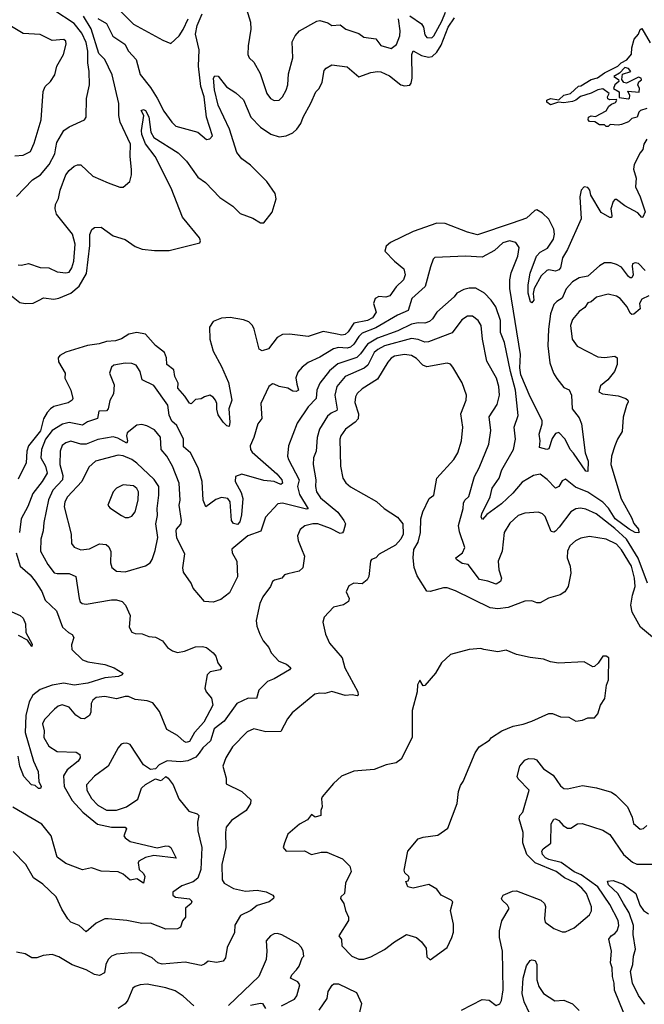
# Model space of a CAD drawing. Extents: x 1690054 to 1842981, y 782881 to 914114.
# Tile 258 of 656: x 1718574 to 1722259, y 879301 to 885110. Entities that reach past the tile are written whole.
import ezdxf

# ---------------------------------------------------------------- set-up
doc = ezdxf.new("R2010")
doc.units = 0

msp = doc.modelspace()

# ---------------------------------------------------------------- linework, layer by layer
at = {"layer": '0CON10XD'}
for points in [[(1718555, 884066), (1718649.4, 884165), (1718696.7, 884195), (1718748.2, 884255), (1718781.3, 884318.7), (1718786.4, 884353.6), (1718792.9, 884385), (1718834.2, 884455.8), (1718865, 884477.3), (1718955, 884520), (1718965.6, 884534.4), (1718967.5, 884645), (1718986.4, 884725), (1718984, 884805), (1718975.3, 884855.3), (1718976, 884925), (1718965.5, 884975), (1718941.2, 885031.2), (1718895, 885088.3), (1718775.5, 885165.5)], [(1719035, 885117.1), (1719085, 885088.5), (1719123.2, 885013.2), (1719194.6, 884965), (1719215.9, 884925), (1719260.6, 884875), (1719285, 884785.8), (1719345, 884709.5), (1719385, 884646.4), (1719425, 884570.8), (1719470.6, 884505), (1719495, 884482.2), (1719625, 884446), (1719675, 884403.3), (1719695, 884406.2), (1719711.2, 884425), (1719675.8, 884535.8), (1719662.1, 884655), (1719642, 884715), (1719629, 884835), (1719632.1, 884932.1), (1719611.8, 885025), (1719620.3, 885075), (1719650, 885145)], [(1719164.5, 885165), (1719245, 885084.2), (1719418.8, 884988.8), (1719465, 884970), (1719514.6, 885015.4), (1719538.5, 885051.5), (1719567.8, 885115)], [(1719912.5, 885172.5), (1719936.2, 885095), (1719937.2, 885055), (1719921.5, 884955), (1719920, 884905), (1719928, 884885), (1719955, 884858.8), (1719992.2, 884792.2), (1720032.7, 884675), (1720054.2, 884645), (1720075, 884632.9), (1720105, 884635.8), (1720125, 884655.8), (1720145, 884693.8), (1720156.1, 884725), (1720159.5, 884790.5), (1720184.6, 884885), (1720181.1, 884978.9), (1720200, 885015), (1720224.6, 885045), (1720327.7, 885102.3), (1720345, 885105.3), (1720391.7, 885091.7), (1720415, 885076.2), (1720465, 885080), (1720498.9, 885055), (1720575, 885029.2), (1720605, 885006.7), (1720675, 884996.4), (1720705, 884958.2), (1720765, 884939.6), (1720796.6, 884963.4), (1720817.2, 885015), (1720818.8, 885045), (1720808.4, 885115)], [(1720875, 885132.1), (1720945.2, 885085.2), (1720957.1, 885065), (1720965, 885021.2), (1720975, 885005.6), (1721005, 885002.3), (1721017.8, 885015), (1721065, 885101.5), (1721086.1, 885155)], [(1718515, 883488.8), (1718575, 883441.1), (1718605, 883435.3), (1718653.1, 883436.9), (1718688.5, 883455), (1718715, 883468.9), (1718775, 883461.6), (1718805, 883467.4), (1718875, 883495.8), (1718925, 883537.7), (1718968.1, 883611.9), (1718987.3, 883777.3), (1718987.9, 883842.1), (1718998.3, 883871.7), (1719015, 883884.2), (1719055, 883886), (1719125, 883834.4), (1719195, 883812.7), (1719255, 883772.5), (1719296.8, 883756.8), (1719368.2, 883748.2), (1719455, 883749.1), (1719635.9, 883794.1), (1719641.2, 883805), (1719635, 883823.3), (1719534.7, 883945), (1719466.9, 884116.9), (1719373.4, 884303.4), (1719315, 884378.1), (1719295, 884432), (1719292.8, 884457.2), (1719306.2, 884545), (1719291.2, 884575), (1719305, 884579.2), (1719315.6, 884575), (1719335, 884536.7), (1719346.8, 884446.8), (1719365.7, 884415.7), (1719508.5, 884325), (1719558.5, 884275), (1719625, 884180.9), (1719669.1, 884149.1), (1719755, 884061.2), (1719830.4, 884010.4), (1719875, 883965.6), (1719948.6, 883938.6), (1719995, 883910.8), (1720015, 883912), (1720062.5, 883975), (1720087.8, 884052.2), (1720080.6, 884085), (1720031.8, 884155), (1719935, 884251.4), (1719885, 884288.2), (1719855, 884326.5), (1719811.5, 884465), (1719745, 884605.8), (1719723.2, 884696.8), (1719717.5, 884765), (1719725, 884778.8), (1719745, 884776), (1719794.7, 884714.7), (1719848.8, 884678.8), (1719895, 884638.1), (1719937.7, 884535), (1719995, 884475.5), (1720055, 884435.6), (1720105, 884418.9), (1720145.4, 884424.6), (1720185, 884442.9), (1720208.6, 884465), (1720233.3, 884496.7), (1720246.4, 884535), (1720292.1, 884617.9), (1720320.6, 884685), (1720340, 884705), (1720358.6, 884741.4), (1720370.3, 884809.7), (1720382.5, 884825), (1720415, 884843.8), (1720505, 884832), (1720575, 884772), (1720645, 884798.1), (1720685, 884804.4), (1720705, 884801.5), (1720755, 884779.4), (1720823.3, 884725), (1720845, 884719.2), (1720875, 884723.3), (1720884.1, 884735.9), (1720888.9, 884765), (1720886.9, 884905), (1720895, 884925.5), (1720945, 884898.1), (1720985, 884889.2), (1721007.6, 884892.4), (1721035, 884919.2), (1721060.8, 884959.2), (1721101.6, 885065), (1721139.1, 885120.9)], [(1718565, 883663.8), (1718585, 883660.9), (1718625, 883671.2), (1718695, 883647.8), (1718745, 883645.6), (1718795, 883623.1), (1718845, 883615.6), (1718865, 883620.5), (1718881.3, 883645), (1718892.5, 883685), (1718901.1, 883785), (1718884.6, 883845), (1718791.7, 883961.7), (1718783.5, 883993.5), (1718785, 884018.8), (1718802.9, 884055), (1718812, 884105), (1718845, 884194.4), (1718865, 884221.1), (1718895, 884245.6), (1718915, 884254.4), (1718935, 884252.9), (1719005, 884187.1), (1719095, 884146.5), (1719165, 884122.5), (1719185, 884121.4), (1719224.3, 884155.7), (1719233.3, 884195), (1719232.9, 884225), (1719224.6, 884305), (1719226.6, 884375), (1719166.4, 884505), (1719157.9, 884545), (1719157.9, 884615), (1719119.4, 884785), (1719075.2, 884875), (1719040.1, 884910.1), (1718995.5, 885055.5), (1718950, 885130)], [(1718545, 884307.7), (1718595, 884310), (1718637.3, 884332.7), (1718658.8, 884381.2), (1718700.2, 884519.8), (1718712.8, 884687.2), (1718724.6, 884715.4), (1718756, 884745), (1718780.8, 884785), (1718792.5, 884835), (1718831.4, 884905), (1718848, 884965), (1718845, 884982.5), (1718834.1, 884994.1), (1718765, 884987.5), (1718695, 885022.5), (1718595, 885028.9), (1718525, 885070.4)], [(1722275, 884586), (1722236.2, 884573.8), (1722226.2, 884563.8), (1722216.2, 884535), (1722185, 884526.7), (1722165, 884507.5), (1722125, 884492.5), (1722105, 884487.5), (1722058.3, 884491.7), (1722045, 884480), (1722035, 884480), (1722025, 884490), (1721995, 884490), (1721967, 884507), (1721935, 884510), (1721928.3, 884518.3), (1721930, 884535), (1721945, 884542.5), (1721971.7, 884538.3), (1722035, 884572.5), (1722050.7, 884599.3), (1722065, 884612.5), (1722089.3, 884620.7), (1722097.5, 884635), (1722095, 884640), (1722055, 884637.5), (1722043.6, 884643.6), (1722042.5, 884655), (1722052.5, 884675), (1722015, 884702), (1721985, 884696.9), (1721945, 884675.6), (1721883.2, 884656.8), (1721855.5, 884634.5), (1721835, 884627.5), (1721785, 884620), (1721753.3, 884623.3), (1721705, 884608), (1721684.4, 884624.4), (1721684, 884635), (1721705, 884645.8), (1721755, 884636.7), (1721785, 884664), (1721823.3, 884675), (1721871.7, 884718.3), (1721885, 884720), (1721945, 884756.7), (1721983.6, 884766.4), (1722025, 884796), (1722103.6, 884836.4), (1722122.5, 884855), (1722156, 884874), (1722183.9, 884906.1), (1722185.7, 884945), (1722198.5, 884995), (1722224.3, 885025), (1722235, 885052.5), (1722245, 885057.5), (1722294.3, 884974.3)], [(1722165, 884642.5), (1722172.5, 884647.5), (1722173, 884663), (1722161.7, 884688.3), (1722228.3, 884681.7), (1722230, 884705), (1722220, 884725), (1722227, 884743), (1722242.5, 884755), (1722240, 884765), (1722225, 884770), (1722155, 884735.8), (1722138.8, 884738.8), (1722127.1, 884757.1), (1722131.2, 884788.8), (1722180, 884805), (1722165, 884822.5), (1722145, 884827.5), (1722112.5, 884795), (1722080, 884775), (1722107.1, 884757.1), (1722108.8, 884745), (1722086.2, 884725), (1722077.5, 884705), (1722110, 884685), (1722111.7, 884651.7), (1722165, 884642.5)], [(1722275, 884404.4), (1722256.2, 884375), (1722250.9, 884345), (1722234.6, 884325), (1722198.5, 884255), (1722195, 884227.5), (1722211.8, 884175), (1722206.3, 884123.7), (1722235, 884064.2), (1722263.6, 883976.4), (1722250, 883945), (1722245, 883942.5), (1722220, 883970), (1722145, 884011.1), (1722095, 884050), (1722085, 884048.8), (1722075, 884037.5), (1722062.2, 883995), (1722067.9, 883952.1), (1722065, 883942.5), (1722055, 883942), (1722005, 883971.5), (1721944.5, 884075), (1721937.3, 884105), (1721925, 884120), (1721905, 884124), (1721887.5, 884105), (1721877.8, 884065), (1721886.9, 883935), (1721805.2, 883754.8), (1721775.5, 883705), (1721765, 883646.7), (1721755, 883634.4), (1721735, 883625.7), (1721695, 883634.2), (1721685, 883630.8), (1721651.4, 883598.6), (1721610, 883525), (1721602.9, 883495), (1721608.2, 883455), (1721595, 883438.8), (1721586.7, 883445), (1721573.1, 883496.9), (1721573.1, 883545), (1721585.5, 883614.5), (1721623.8, 883715), (1721645, 883738), (1721687.6, 883762.4), (1721722.5, 883815), (1721729.7, 883845), (1721725.5, 883875), (1721695, 883933.1), (1721659, 883969), (1721625, 883987.8), (1721614.2, 883985), (1721565, 883939.6), (1721479.8, 883909.8)], [(1721479.8, 883909.8), (1721275, 883840.4), (1721215.9, 883855.9), (1721085, 883907.5), (1721035, 883910), (1720895, 883859.4), (1720761.9, 883795), (1720736.1, 883773.9), (1720728.6, 883745), (1720784.3, 883685), (1720840.9, 883640.9), (1720848.9, 883605), (1720839.2, 883575), (1720795.6, 883534.4), (1720758.6, 883481.4), (1720735, 883473.7), (1720693.2, 883476.8), (1720671.5, 883465), (1720660.9, 883435), (1720677.4, 883385), (1720655, 883350.2), (1720625, 883334.5), (1720545, 883320), (1720512.3, 883267.7), (1720495, 883253.3), (1720475, 883249.1), (1720437.2, 883257.2), (1720365, 883270.9), (1720275, 883240.4), (1720165, 883253.9), (1720125, 883252.5), (1720093.1, 883235), (1720041.7, 883168.3), (1720005, 883156.9), (1719986.5, 883166.5), (1719957.9, 883285), (1719947.5, 883305), (1719925, 883326.5), (1719895, 883338.8), (1719815, 883353.5), (1719765, 883348.4), (1719715, 883329.2), (1719693.2, 883295), (1719694.6, 883224.6), (1719714.5, 883155), (1719764.3, 883064.3), (1719805, 882970), (1719825.8, 882865), (1719808.6, 882815), (1719814.1, 882735.9), (1719810, 882710), (1719795, 882713.8), (1719775, 882736), (1719745, 882779.2), (1719737, 882813), (1719736.7, 882845), (1719729.6, 882865), (1719715, 882883.1), (1719695, 882894.3), (1719664.2, 882885.8), (1719645, 882872.5), (1719610.5, 882869.5), (1719585, 882843.3), (1719575, 882846.7), (1719548.9, 882888.9), (1719506.7, 882935), (1719507.7, 882965), (1719488.6, 883005), (1719483.4, 883043.4), (1719441.1, 883075), (1719439.4, 883115), (1719427.2, 883147.2), (1719375, 883186.9), (1719315.7, 883255), (1719265, 883263.8), (1719218, 883255), (1719175, 883227.5), (1719138, 883215), (1719085, 883211.3), (1719043.2, 883196.8), (1718973.1, 883186.9), (1718845, 883147.5), (1718811.2, 883128.8), (1718801.2, 883115), (1718801.6, 883091.6), (1718842, 883025), (1718840, 882995), (1718875.4, 882925), (1718887.5, 882875), (1718883.8, 882865), (1718860.3, 882849.7), (1718775, 882828.5), (1718755.5, 882815), (1718735, 882792.7), (1718715, 882755.6), (1718696, 882684), (1718625.9, 882595), (1718616.1, 882565), (1718611.5, 882495), (1718565, 882400)], [(1722265, 883630.3), (1722225, 883671.1), (1722204.3, 883675.7), (1722190.3, 883669.7), (1722186.7, 883655), (1722192.9, 883605), (1722185, 883587.1), (1722175, 883586), (1722166, 883595), (1722125, 883649.3), (1722095.3, 883665.3), (1722064.4, 883675.6), (1722025, 883675.6), (1721995, 883658.1), (1721925, 883596), (1721875, 883586), (1721835, 883563.8), (1721797.8, 883522.2), (1721775, 883466.5), (1721742.5, 883447.5), (1721725, 883428.9), (1721704.7, 883375), (1721693.1, 883285), (1721690, 883185), (1721702.3, 883085), (1721723.9, 883025), (1721743, 882993), (1721785, 882940.8), (1721815, 882925.8), (1721828.8, 882895), (1721834.4, 882815), (1721875, 882760), (1721888.4, 882725), (1721911.2, 882555), (1721927.7, 882505), (1721926.7, 882445), (1721915, 882445.7), (1721841.6, 882551.6), (1721821.8, 882575), (1721792.1, 882635), (1721755, 882674.4), (1721735, 882668.1), (1721715, 882638.9), (1721695, 882578.6), (1721685, 882574.6), (1721640, 882585), (1721644.5, 882625), (1721638.8, 882665), (1721656.8, 882725), (1721656.2, 882745), (1721585.6, 882885), (1721531.1, 883015), (1721525.2, 883055.2), (1721529, 883135), (1721466, 883525), (1721465.6, 883575), (1721473.4, 883616.6), (1721513.3, 883715), (1721520, 883765), (1721500.8, 883795), (1721464.1, 883805.9), (1721425, 883793.6), (1721375, 883748.9), (1721301.9, 883708.1), (1721205, 883715.4), (1721022.9, 883707.1), (1721013.3, 883696.7), (1720998.2, 883651.8), (1720966.1, 883535), (1720886.9, 883465), (1720865, 883393.8), (1720803.2, 883366.8), (1720675, 883291.1), (1720595, 883261), (1720575, 883241.6), (1720544.9, 883195.1), (1720525, 883177.8), (1720505, 883172.4), (1720455, 883175.6), (1720425, 883168.6), (1720345, 883119.4), (1720275, 883087.9), (1720239.5, 883060.5), (1720215, 883030), (1720203.8, 882996.2), (1720209.8, 882959.8), (1720218.8, 882925), (1720204.1, 882915.9), (1720185, 882918.3), (1720155, 882935.2), (1720105.4, 882945.4), (1720075, 882960), (1720065, 882960.8), (1720042.9, 882945), (1719995.7, 882845), (1720003.2, 882756.8), (1719979.4, 882725), (1719955.7, 882645), (1719933.6, 882595), (1719934.6, 882575), (1719945, 882558.9), (1720091.1, 882431.1), (1720119.6, 882395), (1720124.3, 882375), (1720115, 882367.8), (1720075.9, 882385.9), (1720015, 882390.4), (1719885, 882428.9), (1719847.5, 882415), (1719844.7, 882385), (1719881.3, 882321.3), (1719890.4, 882285), (1719882.1, 882187.9), (1719872.5, 882147.5), (1719859.4, 882130.6), (1719835, 882138.2), (1719823.7, 882155), (1719815.3, 882264.7), (1719801.9, 882285), (1719765, 882290.8), (1719731.9, 882278.1), (1719672.5, 882235), (1719656.2, 882275), (1719649.6, 882385), (1719626.5, 882465), (1719580.8, 882555), (1719540.7, 882590.7), (1719539.5, 882635), (1719500, 882715), (1719471.7, 882741.7), (1719455.7, 882775.7), (1719447.4, 882835), (1719365, 882952.2), (1719295.5, 882985), (1719284.4, 883035), (1719261.7, 883071.7), (1719235, 883080.6), (1719195, 883083.1), (1719128.8, 883071.2), (1719115, 883060), (1719104.2, 883025), (1719130.5, 882955), (1719127.8, 882902.2), (1719106.2, 882863.8), (1719095, 882814.2), (1719085, 882802.9), (1719040.7, 882799.3), (1719032.8, 882757.2), (1718973.3, 882736.7), (1718945, 882718), (1718865, 882733.5), (1718826.6, 882723.4), (1718765, 882686.3), (1718725.2, 882635), (1718702.1, 882575), (1718698.4, 882525), (1718726, 882476), (1718735.3, 882435), (1718705.8, 882385), (1718651.9, 882315), (1718621.8, 882238.2), (1718583.2, 882165), (1718572.8, 882085)], [(1722285, 883481.1), (1722245, 883461.5), (1722230, 883435), (1722235, 883404.4), (1722198, 883372), (1722185, 883370.9), (1722175, 883378.9), (1722158.9, 883415), (1722116, 883466), (1722095, 883478.9), (1722045, 883491.5), (1721976.4, 883473.6), (1721945.3, 883444.7), (1721925, 883440), (1721907.6, 883412.4), (1721875, 883388.5), (1721835, 883340.8), (1721823.2, 883305), (1721832.7, 883225), (1721863.8, 883183.8), (1721985, 883120), (1722025, 883116.4), (1722085, 883125.6), (1722100, 883115), (1722098.1, 883075), (1722083.1, 883035), (1722044, 882986), (1722000.9, 882949.1), (1721991.2, 882915), (1722012.4, 882902.4), (1722105, 882891.1), (1722150, 882875), (1722162, 882865), (1722164, 882855), (1722153.3, 882833.3), (1722134, 882765), (1722129.1, 882680.9), (1722101.1, 882635), (1722085.4, 882595), (1722065.3, 882534.7), (1722062.4, 882485), (1722123, 882283), (1722183.2, 882173.2), (1722197, 882137), (1722224.1, 882105), (1722226.9, 882083.1), (1722205, 882085.3), (1722170.8, 882105), (1722088.2, 882165), (1722048, 882228), (1722015, 882263.3), (1721925, 882321.6), (1721852.8, 882352.8), (1721795, 882400), (1721775, 882388.6), (1721754.3, 882355), (1721735, 882345.6), (1721686.4, 882396.4), (1721645, 882428.9), (1721605, 882420.5), (1721538.2, 882381.8), (1721483.7, 882316.3), (1721417.3, 882252.7), (1721330.3, 882189.7), (1721305, 882162), (1721295.7, 882175), (1721299.6, 882195), (1721350.3, 882295), (1721360.9, 882345), (1721402.5, 882405), (1721418.6, 882455), (1721487.6, 882575), (1721500, 882635), (1721491.2, 882705), (1721514.6, 882775.4), (1721499.3, 882925), (1721468.8, 883035), (1721434, 883205), (1721411.6, 883265), (1721410.6, 883335), (1721382.2, 883415), (1721355, 883454.5), (1721317.1, 883497.1), (1721265, 883525.5), (1721226.7, 883526.7), (1721195, 883518.5), (1721153.3, 883496.7), (1721136.7, 883475), (1721034.7, 883385.3), (1721009.6, 883345), (1720991.4, 883328.6), (1720965, 883320.3), (1720925, 883320.9), (1720885, 883312.8), (1720805, 883274.2), (1720685, 883231.3), (1720625, 883195.7), (1720585, 883138.2), (1720562.6, 883117.4), (1720450.9, 883079.1), (1720402.5, 883037.5), (1720345.2, 882964.8), (1720326.7, 882925), (1720322.7, 882875), (1720275, 882825.6), (1720210.8, 882729.2), (1720159.4, 882595)], [(1722277.2, 881785), (1722223.5, 881933.5), (1722154.1, 882044.1), (1722085, 882108), (1721974.5, 882195), (1721915, 882221.3), (1721882.2, 882227.8), (1721855, 882224.5), (1721825, 882205.6), (1721756.4, 882115), (1721735, 882092.3), (1721725, 882087.3), (1721709.8, 882089.8), (1721675, 882179.2), (1721659.2, 882195), (1721635, 882204.5), (1721555, 882197.5), (1721515, 882184.4), (1721465, 882138.6), (1721432.5, 882085), (1721420.9, 881975), (1721397.5, 881915), (1721400.9, 881865), (1721415.6, 881815), (1721410, 881795), (1721385, 881779.1), (1721335, 881797.5), (1721286.4, 881806.4), (1721220.5, 881895), (1721185, 881902), (1721150.8, 881925), (1721146.2, 881935), (1721185.5, 881965), (1721199.5, 881995), (1721168.5, 882088.5), (1721162.4, 882125), (1721189.6, 882225), (1721191.7, 882258.3), (1721200, 882275), (1721223.8, 882296.2), (1721257.2, 882415), (1721285, 882466), (1721342.7, 882605), (1721354, 882686), (1721343.6, 882766.4), (1721391.2, 882838.8), (1721404.1, 882895), (1721401.2, 882945), (1721387.8, 882995), (1721330.7, 883095), (1721303.9, 883225), (1721296.8, 883305), (1721279.5, 883335), (1721245, 883360.8), (1721215, 883360), (1721181.8, 883338.2), (1721125, 883261.5), (1720985, 883208.8), (1720965, 883207.8), (1720924, 883224), (1720885, 883229.4), (1720727.1, 883185), (1720687.2, 883165), (1720665, 883146.3), (1720640.2, 883095), (1720627.5, 883072.5), (1720606.7, 883053.3), (1720495, 883005.3), (1720445, 882946.4), (1720432.3, 882895), (1720447.8, 882812.2), (1720445.2, 882804.8), (1720410.8, 882789.2), (1720389.2, 882770.8), (1720343.1, 882695), (1720328.2, 882645), (1720322.1, 882565), (1720307.7, 882525), (1720304.6, 882485), (1720321.6, 882395), (1720319.1, 882355), (1720325.3, 882325), (1720348.1, 882288.1), (1720450, 882205), (1720486.7, 882155), (1720495.7, 882135), (1720485, 882092.5), (1720478.1, 882081.9), (1720465, 882079.2), (1720407.8, 882107.8), (1720333.3, 882135), (1720303.9, 882136.1), (1720255.6, 882124.4), (1720228.3, 882101.7), (1720213.6, 882065), (1720216.4, 882036.4), (1720237.3, 881987.3), (1720254.3, 881945), (1720244.4, 881875.6), (1720223, 881857), (1720155, 881841.2), (1720136.2, 881833.8), (1720121.2, 881815), (1720076.6, 881803.4), (1720066, 881795), (1720052.9, 881765), (1720007.5, 881705), (1719990.8, 881665), (1719969.2, 881565), (1719972.1, 881532.1), (1719990.8, 881485), (1720010.6, 881445), (1720044, 881405), (1720057.5, 881375), (1720102, 881325), (1720148.4, 881308.4), (1720172.9, 881285), (1720165.3, 881274.7), (1720075, 881220.6), (1720035.5, 881204.5), (1719984.3, 881155), (1719971.2, 881105), (1719922.3, 881107.7), (1719855, 881076), (1719779.4, 880970.6), (1719721.2, 880925), (1719699.2, 880855), (1719655, 880813.8), (1719632.1, 880782.1), (1719612.1, 880757.9), (1719565, 880736.8), (1719525, 880731.8), (1719443.4, 880736.6), (1719396.4, 880713.6), (1719375, 880690), (1719345, 880686.2), (1719305, 880713.8), (1719225, 880833.3), (1719205, 880841.2), (1719185, 880840), (1719173.3, 880835), (1719155, 880813.3), (1719095.3, 880704.7), (1719014.3, 880645.7), (1718968.1, 880595), (1718968.8, 880565), (1718997.5, 880515), (1719034.8, 880474.8), (1719085.2, 880445.2), (1719145, 880446.2), (1719203.5, 880465), (1719270, 880510), (1719293.3, 880575), (1719315, 880598), (1719375, 880631.2), (1719405, 880621.9), (1719415, 880624.3), (1719435, 880643.8), (1719450, 880635), (1719478.8, 880595), (1719512.7, 880512.7)], [(1722400.3, 881390.3), (1722236.1, 881526.1), (1722186.9, 881615), (1722180.5, 881655), (1722189.3, 881715), (1722204.3, 881765), (1722201.6, 881815), (1722184, 881885), (1722125, 881981.1), (1722095, 882015.3), (1722035, 882045.3), (1721935, 882060.9), (1721885, 882051.1), (1721853.9, 882036.1), (1721820.6, 882005), (1721805.5, 881975), (1721804.5, 881935), (1721821.1, 881885), (1721825.5, 881845), (1721810, 881765), (1721790, 881735), (1721763.6, 881716.4), (1721693.4, 881696.6), (1721645, 881669.2), (1721625, 881669.2), (1721595, 881680.5), (1721555, 881679.4), (1721455, 881642.3), (1721395, 881633.6), (1721350, 881640), (1721145, 881740.4), (1721095, 881756.9), (1721075, 881757.1), (1720995, 881737.1), (1720975, 881738.8), (1720918.8, 881828.8), (1720902.1, 881877.9), (1720894.5, 881935.5), (1720900, 881985), (1720925, 882027.5), (1720938.8, 882085), (1720940, 882165), (1720953, 882207), (1720988.8, 882285), (1721017.1, 882305), (1721034.7, 882405.3), (1721134.5, 882515), (1721158.2, 882555), (1721180, 882625), (1721188.5, 882705), (1721176.5, 882785), (1721207.8, 882865), (1721209.4, 882895), (1721185, 882966.7), (1721130, 883060), (1721115, 883078), (1721095, 883084.2), (1720975, 883061.5), (1720951.8, 883071.8), (1720915, 883110.8), (1720885, 883128.7), (1720845, 883135.3), (1720785, 883123.9), (1720765, 883112.7), (1720745, 883090), (1720685, 882989.1), (1720595, 882931.8), (1720565.6, 882905), (1720554.5, 882885), (1720551.5, 882851.5), (1720572.1, 882785), (1720570.5, 882755), (1720553.1, 882735), (1720496, 882694), (1720468.9, 882655), (1720463.5, 882635), (1720466.4, 882475), (1720480, 882405), (1720498, 882378), (1720525, 882354.3), (1720678, 882268), (1720725, 882226), (1720803.8, 882175), (1720834.2, 882135), (1720837.1, 882075), (1720822, 882045), (1720790.3, 882009.7), (1720695, 881955.8), (1720675, 881934), (1720650, 881925), (1720644.3, 881915), (1720634, 881825), (1720624.3, 881805.7), (1720595, 881782), (1720545, 881786), (1720515, 881770), (1720499.2, 881735), (1720517.5, 881695), (1720513, 881677), (1720485, 881657.8), (1720425, 881644.2), (1720370, 881585), (1720362, 881555), (1720378, 881485), (1720402.1, 881432.1), (1720476.7, 881345), (1720492.9, 881285), (1720568, 881145), (1720570, 881125), (1720565, 881120), (1720535.8, 881125.8), (1720495, 881123.3), (1720415, 881145.4), (1720375, 881134.3), (1720345, 881136.7), (1720315, 881130), (1720180.5, 881019.5), (1720153.3, 880985), (1720115, 880910.6), (1720025, 880907.9), (1719955, 880925.6), (1719915, 880909.2), (1719829.8, 880820.2), (1719789.2, 880755), (1719772, 880705), (1719792, 880635), (1719791.7, 880601.7), (1719885, 880556.9), (1719936.6, 880506.6), (1719936.2, 880485), (1719910.8, 880445), (1719824.2, 880385), (1719792.5, 880345), (1719787.8, 880315), (1719790.4, 880225), (1719766, 880125), (1719768.5, 880035), (1719780, 880015), (1719834.8, 879984.8), (1719905, 879967.5), (1719973.9, 879973.9), (1720027.5, 879965), (1720066.7, 879945), (1720073.3, 879935), (1720071.2, 879925), (1720045, 879904.5), (1719975, 879884.4), (1719937.5, 879855), (1719876.2, 879823.8), (1719842.5, 879767.5), (1719840.9, 879725), (1719798.5, 879635), (1719788.1, 879575), (1719775, 879556), (1719735, 879548.1), (1719685, 879556), (1719663.2, 879536.8), (1719645, 879530.5), (1719549.6, 879549.6)], [(1720159.4, 882595), (1720154.6, 882535.4), (1720160, 882515), (1720223.1, 882395), (1720212.5, 882355), (1720225, 882309.4), (1720275.3, 882224.7), (1720265, 882221.9), (1720125, 882257.1), (1720096.4, 882253.6), (1720024.7, 882175.3), (1719996.9, 882093.1), (1719919.3, 882065), (1719824.5, 881985.5), (1719828.2, 881965), (1719853.9, 881915), (1719858.1, 881821.9), (1719811.1, 881728.9), (1719760.9, 881689.1), (1719715, 881672.5), (1719665, 881677.1), (1719597.5, 881755), (1719585.2, 881785.2), (1719540.6, 881850.6), (1719535.4, 881875.4), (1719547.6, 881957.6), (1719501.3, 882051.3), (1719497.8, 882095), (1719498.8, 882105), (1719525, 882132.9), (1719529.1, 882155), (1719514.5, 882245), (1719521.4, 882275), (1719514.7, 882375), (1719475.6, 882475.6), (1719441.2, 882535), (1719408.4, 882575), (1719405, 882646), (1719369.8, 882689.8), (1719324.6, 882714.6), (1719295, 882721.1), (1719265, 882718.1), (1719207.4, 882672.6), (1719203.2, 882655), (1719210.5, 882625), (1719205, 882611.9), (1719151.7, 882641.7), (1719125, 882648.7), (1719035, 882632.5), (1718965, 882605.8), (1718935, 882605.9), (1718875, 882622.3), (1718846, 882614), (1718825, 882598.1), (1718811.5, 882565), (1718810.7, 882485), (1718828.7, 882421.3), (1718825.7, 882395), (1718768.4, 882335), (1718742.9, 882277.1), (1718716, 882144), (1718712.7, 882095), (1718698.2, 882045), (1718696.9, 881975), (1718738.9, 881895), (1718777.1, 881847.1), (1718795, 881842), (1718865, 881842.1), (1718904, 881825), (1718923.9, 881695), (1718930.9, 881675), (1718941.4, 881665), (1718965, 881661.8), (1719115, 881686.2), (1719145, 881686.5), (1719177.3, 881677.3), (1719198, 881655), (1719225.6, 881595), (1719219.2, 881525), (1719235.8, 881495.8), (1719255, 881488), (1719295.6, 881485.6), (1719335, 881470), (1719375.9, 881465.9), (1719415.6, 881445.6), (1719445.6, 881405.6), (1719475, 881385.8), (1719505.7, 881375.7), (1719545.5, 881384.5), (1719611.1, 881408.9), (1719651.3, 881411.3), (1719675.5, 881405.5), (1719716, 881375), (1719730, 881355), (1719743.1, 881315), (1719764.4, 881285), (1719756, 881274), (1719698.3, 881261.7), (1719680, 881245), (1719666, 881165), (1719674, 881145), (1719706.3, 881106.3), (1719713.1, 881065), (1719660.8, 880965), (1719605, 880904.3), (1719575, 880850.9), (1719555, 880845.4), (1719545, 880850.4), (1719505, 880887.3), (1719442, 880922), (1719397.9, 881027.9), (1719359.1, 881079.1), (1719325, 881090.7), (1719255, 881098.4), (1719215, 881116.8), (1719195, 881117.4), (1719145, 881102.7), (1719075, 881117.2), (1719025, 881111.6), (1719005.3, 881095), (1718994.7, 881075), (1718993.8, 881025), (1718986.2, 881005), (1718955, 880984.6), (1718935, 880987.7), (1718905, 881006.8), (1718865, 881054.6), (1718825, 881067.7), (1718800.8, 881059.2), (1718778.3, 881041.7), (1718719.8, 880980.2), (1718708.1, 880955), (1718718.1, 880915), (1718715.7, 880875), (1718745, 880823.3), (1718795, 880791.5), (1718907.7, 880787.7), (1718929.2, 880775), (1718930, 880755), (1718918.9, 880735), (1718854.6, 880685), (1718832.1, 880647.9), (1718836.9, 880585), (1718883.1, 880503.1), (1718946.8, 880435), (1719033.5, 880363.5), (1719115, 880345.8), (1719195.8, 880345), (1719202.9, 880335), (1719187.8, 880295), (1719195, 880282.2), (1719225, 880261.8), (1719384.7, 880224.7), (1719435, 880234.7), (1719454, 880234), (1719465.7, 880225.7), (1719497.5, 880162.5), (1719365, 880177.7), (1719315, 880167), (1719276.9, 880145), (1719271.8, 880135), (1719278.4, 880095), (1719305, 880071.6), (1719311.4, 880055), (1719305, 880016), (1719265, 880041.4), (1719225, 880033.8), (1719185, 880068.1), (1719155, 880082.2), (1719055, 880086.9), (1718996.4, 880106.4), (1718944.4, 880094.4), (1718845, 880131.1), (1718795, 880168), (1718758.9, 880295), (1718703.8, 880363.8), (1718532.8, 880462.8)], [(1719195, 881852.7), (1719315, 881887.5), (1719342.5, 881905), (1719355.6, 881925), (1719372.5, 881977.5), (1719388.4, 882055), (1719377.5, 882135), (1719387.5, 882185), (1719384.3, 882225), (1719395.3, 882305), (1719393.8, 882355), (1719367.5, 882397.5), (1719265, 882494.2), (1719235, 882514.8), (1719185, 882537.2), (1719155, 882540.4), (1719020, 882505), (1718981.1, 882468.9), (1718941.1, 882385), (1718855.3, 882295), (1718839.1, 882265), (1718835.3, 882235), (1718876.5, 882075), (1718878.9, 882018.9), (1718895, 881997.1), (1718935, 881982.5), (1718985, 881988.2), (1719045, 882017.5), (1719084.5, 882014.5), (1719100, 882000), (1719112.1, 881972.1), (1719108.5, 881905), (1719117.9, 881877.9), (1719145, 881856.9), (1719195, 881852.7)], [(1719215, 882172), (1719235, 882181.2), (1719254.3, 882205.7), (1719273.3, 882275), (1719274.5, 882325), (1719264.6, 882344.6), (1719245, 882359.4), (1719185, 882365.6), (1719145, 882345.6), (1719124.2, 882325), (1719093.3, 882245), (1719105, 882230), (1719175, 882184), (1719195, 882173.8), (1719215, 882172)], [(1718553.6, 881963.6), (1718576.4, 881885), (1718635, 881834.4), (1718665, 881798.1), (1718705, 881736), (1718723.1, 881685), (1718791.7, 881621.7), (1718825.5, 881525.5), (1718862, 881495), (1718883, 881483), (1718893.1, 881465), (1718878.3, 881421.7), (1718881.9, 881395), (1718943.8, 881333.8), (1718975, 881320.3), (1719075.2, 881305.2), (1719132, 881285), (1719182.5, 881255), (1719177.5, 881245), (1719157.5, 881235), (1719075, 881227.1), (1718975, 881194.7), (1718895.6, 881184.4), (1718835, 881196.1), (1718765, 881184.1), (1718695, 881157.5), (1718651.5, 881125), (1718628.7, 881085), (1718610.3, 881005), (1718605.3, 880905), (1718656, 880735), (1718682.9, 880675), (1718685.8, 880615.8), (1718700, 880585), (1718695.6, 880574.4), (1718685, 880574), (1718665, 880592.5), (1718643.3, 880595), (1718598.8, 880645), (1718574, 880706), (1718564.1, 880765)], [(1718527.1, 881617.1), (1718576, 881595), (1718595, 881578), (1718607.5, 881545), (1718610, 881495), (1718648.1, 881425), (1718645, 881412), (1718619.1, 881449.1), (1718566.5, 881476.5)], [(1720995, 879562.5), (1721095, 879636.7), (1721123.3, 879695), (1721133.6, 879726.4), (1721133.9, 879773.9), (1721115.7, 879855), (1721128.9, 879905), (1721120, 879915), (1721060, 879945), (1721035, 879980), (1720987, 880007), (1720895, 879986.7), (1720864.1, 879994.1), (1720852.5, 880025), (1720865, 880030), (1720872.5, 880045), (1720870, 880055), (1720846.4, 880076.4), (1720842, 880092), (1720862.9, 880205), (1720923.9, 880276.1), (1720953.9, 880286.1), (1721041.7, 880298.3), (1721100.7, 880339.3), (1721154.3, 880485), (1721163.4, 880556.6), (1721175, 880592.5), (1721190, 880615), (1721261.2, 880785), (1721285, 880820), (1721345, 880860), (1721356.7, 880875), (1721418.8, 880915), (1721485, 880940.9), (1721545, 880952.5), (1721595, 880970.6), (1721695.9, 881015.9), (1721717, 881017), (1721765, 880997.5), (1721813.8, 880993.8), (1721855, 880971.2), (1721895, 880976.2), (1721925, 880990), (1721965, 880991.2), (1721985.7, 881015), (1722000.8, 881065), (1722026, 881105), (1722037, 881183), (1722047.5, 881215), (1722050, 881345), (1722035, 881354), (1722015, 881353.8), (1721987.5, 881312.5), (1721966.1, 881293.9), (1721955, 881292.5), (1721905, 881321.2), (1721752.7, 881312.7), (1721705, 881322), (1721665, 881337.5), (1721585, 881346), (1721505, 881363.8), (1721445, 881390), (1721395, 881380), (1721312.5, 881395), (1721295, 881400), (1721226.4, 881393.6), (1721116.1, 881363.9), (1721062.5, 881315), (1721026.7, 881255), (1720965, 881182.5), (1720955, 881180), (1720935, 881212.5), (1720920.8, 881185), (1720918.8, 881145), (1720888.6, 881035), (1720889.2, 880875), (1720825, 880746.7), (1720795, 880726.2), (1720735.9, 880714.1), (1720665, 880685.8), (1720545, 880676.2), (1720472.7, 880647.3), (1720425, 880603.3), (1720358.8, 880525), (1720353.6, 880513.6), (1720357.5, 880465), (1720350, 880445), (1720350, 880415), (1720316.2, 880403.8), (1720295, 880420), (1720271.3, 880388.7), (1720225, 880364), (1720156.7, 880305), (1720136.4, 880253.6), (1720127.5, 880225), (1720145, 880203.3), (1720255, 880206), (1720295, 880184.2), (1720352.7, 880197.3), (1720385, 880197.5), (1720478.3, 880158.3), (1720521.2, 880115), (1720530, 880085), (1720496.2, 880015), (1720490, 879955), (1720469.2, 879935), (1720467.1, 879925), (1720486, 879896), (1720495.8, 879855), (1720514.2, 879815), (1720514.2, 879795), (1720457.5, 879705), (1720473.3, 879683.3), (1720474.2, 879645), (1720534, 879585), (1720575, 879566), (1720605, 879567.5), (1720645, 879580.6), (1720725.4, 879624.6), (1720785, 879670), (1720855, 879712), (1720915.6, 879695.6), (1720945, 879670), (1720971.7, 879631.7), (1720975, 879580), (1720995, 879562.5)], [(1721180, 879265), (1721301.7, 879328.3), (1721343.3, 879325), (1721385, 879294.3), (1721406.6, 879303.4), (1721416.6, 879323.4), (1721426.5, 879385), (1721421.5, 879615), (1721405.5, 879695), (1721404.5, 879735), (1721417.7, 879792.3), (1721462, 879865), (1721452.9, 879885), (1721420, 879915), (1721416.2, 879925), (1721426, 879944), (1721482, 879968), (1721505, 879970), (1721649.5, 879915), (1721670.4, 879895), (1721677, 879877), (1721670.4, 879805), (1721674.7, 879784.7), (1721725, 879748.1), (1721775, 879728.8), (1721795, 879728.8), (1721845, 879751.4), (1721935, 879829.4), (1721948.3, 879851.7), (1721947.5, 879875), (1721918.5, 879955), (1721890.8, 879985), (1721856, 880015), (1721787.6, 880047.6), (1721738.2, 880085), (1721615.7, 880135.7), (1721565.6, 880185), (1721543.3, 880253.3), (1721543.5, 880315), (1721521.2, 880395), (1721524.6, 880415.4), (1721542.5, 880435), (1721580.4, 880565), (1721515, 880630), (1721508.9, 880645), (1721524.7, 880705.3), (1721555, 880741.4), (1721575, 880750), (1721608.5, 880748.5), (1721622.3, 880742.3), (1721665, 880689.5), (1721722, 880652), (1721765, 880589.2), (1721785, 880573.1), (1721805, 880571.4), (1721895, 880592.5), (1721977.9, 880577.9), (1722065, 880551.4), (1722090.8, 880535), (1722160.6, 880465), (1722188.2, 880405), (1722195, 880367.5), (1722235, 880333.1), (1722255, 880337.5), (1722275, 880356.4)], [(1719512.7, 880512.7), (1719570.7, 880440.7), (1719621.2, 880425), (1719630, 880415), (1719622.7, 880375), (1719624.6, 880325), (1719648.8, 880225), (1719642.8, 880095), (1719624.7, 880045.3), (1719596.7, 880023.3), (1719530.7, 879999.3), (1719477.5, 879962.5), (1719477.5, 879945), (1719492.3, 879932.3), (1719575, 879922.5), (1719589.6, 879909.6), (1719585.3, 879894.7), (1719551.7, 879868.3), (1719552.5, 879815), (1719535, 879793.3), (1719523.3, 879755), (1719505, 879746), (1719435, 879744.4), (1719345, 879778.5), (1719295, 879776.4), (1719205, 879794.3), (1719095, 879805.7), (1719075, 879804), (1719025, 879780), (1718965, 879728), (1718924.7, 879764.7), (1718875.9, 879785.9), (1718856.9, 879805), (1718821.7, 879861.7), (1718788.8, 879935), (1718710, 880010), (1718655, 880046.2), (1718610, 880125), (1718535, 880202.9)], [(1722164.3, 879185), (1722083.8, 879383.8), (1722081.5, 879425), (1722070.8, 879465), (1722070, 879515), (1722059.5, 879545), (1722065.4, 879615), (1722050.8, 879685), (1722063.1, 879705), (1722085, 879717.5), (1722099.6, 879735), (1722108, 879765), (1722105.3, 879795), (1722055, 879889.3), (1721984, 879994), (1721886.7, 880065), (1721845, 880082.1), (1721767.8, 880137.8), (1721695, 880155.2), (1721676.2, 880165), (1721657.9, 880185), (1721654.6, 880205), (1721661.5, 880218.5), (1721707.9, 880252.1), (1721710, 880365), (1721725, 880393.3), (1721734.2, 880395.8), (1721755.7, 880385), (1721780.8, 880355), (1721805, 880338.9), (1721825, 880340), (1721865, 880365.7), (1721892.1, 880367.9), (1722015, 880327.8), (1722055, 880301.5), (1722135.6, 880185), (1722188.7, 880138.7), (1722215, 880127.5), (1722315, 880127.3)], [(1722261.9, 879301.9), (1722225, 879352.5), (1722188.7, 879425), (1722178.2, 879495), (1722192.3, 879535), (1722195.4, 879585), (1722208, 879625), (1722193.1, 879713.1), (1722196.1, 879765), (1722170, 879840), (1722136.3, 879895), (1722103.7, 879953.7), (1722048.6, 880005), (1722042.7, 880027.3), (1722075, 880031.3), (1722135, 880008.8), (1722208.6, 879955), (1722232.5, 879885), (1722254, 879855), (1722283.4, 879833.4)], [(1720118.3, 879291.7), (1720195, 879330.8), (1720209.7, 879350.3), (1720227.5, 879415), (1720215, 879433.8), (1720171.2, 879455), (1720180, 879475), (1720207, 879503), (1720223.3, 879525), (1720240, 879575), (1720250, 879585), (1720246.2, 879615), (1720236.2, 879635), (1720217, 879657), (1720120.3, 879710.3), (1720095, 879718.9), (1720075.7, 879715.7), (1720054.4, 879705), (1720027.8, 879675), (1720032.5, 879615), (1720028, 879565), (1719984.5, 879465.5), (1719806.1, 879293.9)], [(1719549.6, 879549.6), (1719415, 879537.7), (1719389.2, 879545), (1719355, 879575.6), (1719295, 879602.5), (1719234.6, 879604.6), (1719145, 879596.2), (1719115.8, 879585), (1719095.6, 879565), (1719081.5, 879535), (1719074.5, 879485.5), (1719045, 879471.1), (1719015, 879477.1), (1718965, 879504.4), (1718883.6, 879533.6), (1718805, 879580.8), (1718765, 879593.8), (1718711.7, 879588.3), (1718675, 879573.8), (1718646.1, 879573.9), (1718605, 879597.5), (1718555, 879607.5)], [(1721584.7, 879245), (1721550, 879315), (1721538.2, 879365), (1721544.2, 879455), (1721565, 879528), (1721585, 879558.8), (1721595, 879563.8), (1721615, 879560), (1721624.5, 879534.5), (1721625.3, 879445), (1721636, 879405), (1721664.4, 879365), (1721730.3, 879320.3), (1721785, 879324.2), (1721835, 879303.3), (1721875, 879264.2)], [(1719601.1, 879291.1), (1719538.9, 879348.9), (1719490.6, 879380.6), (1719435, 879398.7), (1719325, 879419.6), (1719285, 879415.4), (1719255, 879406.5), (1719241.9, 879395), (1719211.4, 879325), (1719195, 879304), (1719154.4, 879275.6)], [(1720340.3, 879265), (1720387.9, 879335), (1720393.5, 879376.5), (1720417.2, 879412.8), (1720428.1, 879421.9), (1720455, 879420.5), (1720560, 879370), (1720590.8, 879305), (1720575.9, 879244.1)], [(1719935, 879296), (1719995, 879308), (1720005.9, 879305.9), (1720023.3, 879275)]]:
    msp.add_lwpolyline(points, dxfattribs=at)

doc.saveas('drawing.dxf')
